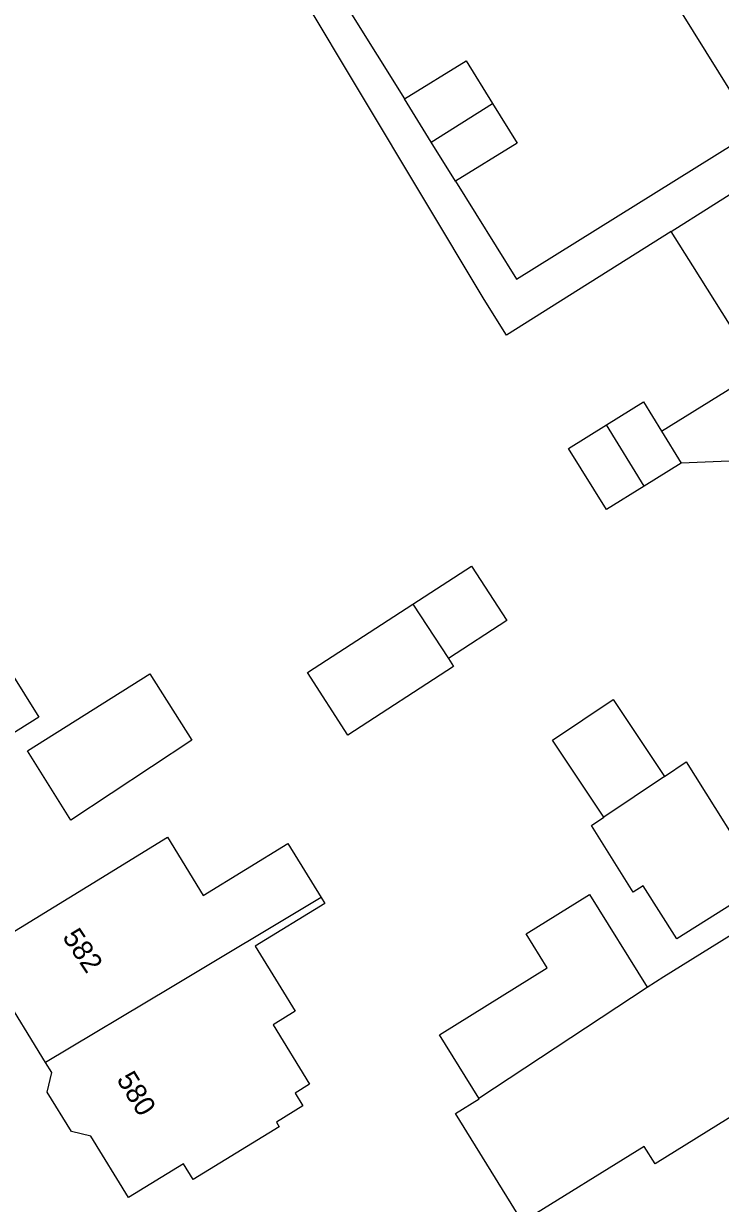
# Model space of a CAD drawing. Extents: x 159353 to 160616, y 385893 to 387321.
# Drawn here: x 159617.4 to 159651.7, y 385989.4 to 386047.5 of the extents above; entities that cross this region are included whole.
import ezdxf

# ---------------------------------------------------------------- set-up
doc = ezdxf.new("R2010")
doc.units = 0
for name, color, linetype in [('IMGEO_Pand', 7, 'Continuous'), ('IMGEO_Pand_nummerreeks', 7, 'Continuous'), ('IMGEO_Voetpad_open', 7, 'Continuous')]:
    doc.layers.add(name, color=color, linetype=linetype)

msp = doc.modelspace()

# ---------------------------------------------------------------- linework, layer by layer
at = {"layer": 'IMGEO_Pand'}
for points in [[(159653.436, 386042.209), (159649.228, 386048.967)], [(159636.161, 386043.768), (159639.201, 386045.64), (159640.501, 386043.529)], [(159637.472, 386041.641), (159636.161, 386043.768)], [(159637.472, 386041.641), (159640.501, 386043.529)], [(159640.501, 386043.529), (159641.701, 386041.58), (159638.662, 386039.708)], [(159638.662, 386039.708), (159637.472, 386041.641)], [(159649.294, 386037.237), (159653.146, 386039.658), (159654.21, 386037.964), (159656.379, 386039.338)], [(159653.609, 386030.374), (159650.359, 386035.544), (159649.294, 386037.237)], [(159648.826, 386027.399), (159653.609, 386030.374)], [(159646.106, 386027.71), (159647.934, 386028.841), (159648.826, 386027.399)], [(159647.968, 386024.7), (159646.105, 386023.548), (159644.243, 386026.558), (159646.106, 386027.71)], [(159647.968, 386024.7), (159646.106, 386027.71)], [(159648.826, 386027.399), (159649.796, 386025.831)], [(159649.796, 386025.831), (159647.968, 386024.7)], [(159653.88, 386023.203), (159652.165, 386025.931), (159652.161, 386025.928), (159649.796, 386025.831)], [(159613.582, 386020.599), (159616.094, 386016.584), (159618.137, 386013.321), (159615.951, 386011.954), (159616.665, 386010.815), (159614.428, 386009.412), (159610.191, 386006.756), (159609.572, 386007.744), (159606.718, 386005.954), (159604.047, 386010.213), (159603.225, 386010.402), (159602.341, 386011.811), (159602.527, 386012.62), (159602.114, 386013.278)], [(159636.574, 386018.893), (159639.452, 386020.763), (159641.199, 386018.075), (159638.321, 386016.205)], [(159638.321, 386016.205), (159638.569, 386015.823), (159633.361, 386012.44), (159631.378, 386015.518), (159636.574, 386018.893)], [(159636.574, 386018.893), (159638.321, 386016.205)], [(159625.686, 386012.184), (159619.718, 386008.245), (159617.576, 386011.659), (159623.615, 386015.45), (159625.686, 386012.184)], [(159645.981, 386008.405), (159643.446, 386012.196), (159646.432, 386014.192), (159648.967, 386010.402)], [(159648.967, 386010.402), (159650.036, 386011.117), (159653.832, 386005.08), (159649.57, 386002.4), (159647.921, 386005.022), (159647.426, 386004.711), (159645.363, 386007.992), (159645.981, 386008.405)], [(159648.967, 386010.402), (159645.981, 386008.405)], [(159648.109, 386000.034), (159648.941, 386000.551), (159662.345, 386008.875), (159666.356, 386002.415), (159648.5, 385991.325), (159647.963, 385992.19), (159641.975, 385988.471), (159638.664, 385993.802), (159639.839, 385994.531), (159639.82, 385994.562)], [(159618.471, 385996.326), (159616.209, 386000), (159615.796, 386000.67), (159616.522, 386002.015), (159616.296, 386002.383), (159620.554, 386005.005), (159624.472, 386007.418), (159626.243, 386004.542), (159630.407, 386007.107), (159632.051, 386004.438)], [(159632.051, 386004.438), (159632.228, 386004.151), (159628.802, 386002.041), (159630.059, 386000), (159630.771, 385998.844), (159629.68, 385998.172), (159631.481, 385995.247), (159630.77, 385994.809), (159631.154, 385994.185), (159629.846, 385993.379), (159629.983, 385993.156), (159625.752, 385990.551), (159625.269, 385991.335), (159622.565, 385989.67), (159620.708, 385992.685), (159619.75, 385992.913), (159618.554, 385994.855), (159618.783, 385995.819), (159618.471, 385996.326)], [(159632.051, 386004.438), (159624.622, 386000), (159618.471, 385996.326)], [(159639.82, 385994.562), (159637.881, 385997.684), (159643.189, 386000.981), (159642.149, 386002.656), (159645.275, 386004.597), (159648.109, 386000.034)], [(159639.82, 385994.562), (159648.109, 386000.034)]]:
    msp.add_lwpolyline(points, dxfattribs=at)
at = {"layer": 'IMGEO_Voetpad_open'}
for points in [[(159649.294, 386037.237), (159641.179, 386032.132), (159640.082, 386033.894), (159625.017, 386059.01)], [(159632.11, 386050.23), (159636.161, 386043.768)], [(159638.662, 386039.708), (159641.668, 386034.881), (159653.436, 386042.209)]]:
    msp.add_lwpolyline(points, dxfattribs=at)

# ---------------------------------------------------------------- texts
at = {"layer": 'IMGEO_Pand_nummerreeks'}
for s, rotation, p in [('582', 304.16373, (159619.269, 386002.49)), ('580', 301.59617, (159621.944, 385995.49))]:
    msp.add_text(s, height=1, rotation=rotation, dxfattribs=at).set_placement(p)

doc.saveas('drawing.dxf')
